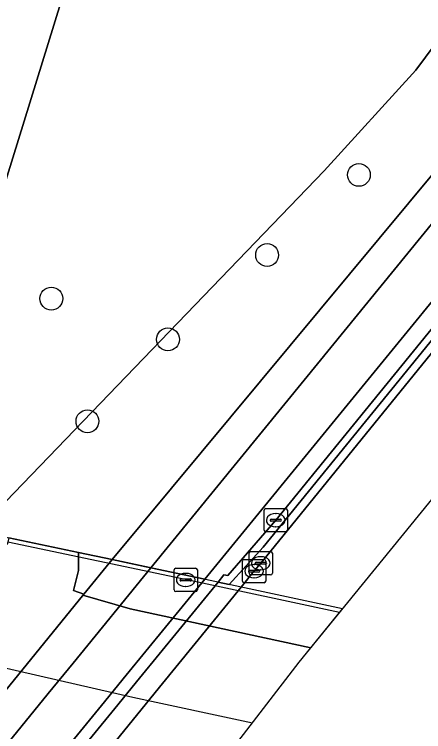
# Model space of a CAD drawing. Extents: x 160304 to 160955, y 383684 to 384161.
# Drawn here: x 160793.42 to 160810.95, y 383710.76 to 383741.5 of the extents above; entities that cross this region are included whole.
import ezdxf

# ---------------------------------------------------------------- set-up
doc = ezdxf.new("R2010")
doc.units = 0
for name, color, linetype in [('IMGEO_Boom', 7, 'Continuous'), ('IMGEO_Fietspad_open', 7, 'Continuous'), ('IMGEO_Geluidsscherm', 7, 'Continuous'), ('IMGEO_Groenvoorziening', 7, 'Continuous'), ('IMGEO_Hek', 7, 'Continuous'), ('IMGEO_Kolk', 7, 'Continuous'), ('IMGEO_Muur', 7, 'Continuous'), ('IMGEO_Rijbaan_lokaal_gesloten', 7, 'Continuous'), ('IMGEO_Rioolput', 7, 'Continuous'), ('IMGEO_Spoor', 7, 'Continuous'), ('IMGEO_Spoorbaan_halfverhard', 7, 'Continuous'), ('IMGEO_Terreindeel_gesloten', 7, 'Continuous'), ('IMGEO_Verkeerseiland_open', 7, 'Continuous'), ('IMGEO_Voetpad_open', 7, 'Continuous')]:
    doc.layers.add(name, color=color, linetype=linetype)

msp = doc.modelspace()

# ---------------------------------------------------------------- linework, layer by layer
at = {"layer": 'IMGEO_Boom'}
for centre in [(160808.176, 383734.62), (160804.246, 383731.185), (160795.003, 383729.319), (160799.998, 383727.571), (160796.55, 383724.063)]:
    msp.add_circle(centre, 0.489, dxfattribs=at)
at = {"layer": 'IMGEO_Fietspad_open'}
for points in [[(160843.924, 383780.087), (160841.708, 383776.752), (160828.708, 383756.229), (160824.825, 383750), (160824.691, 383749.789), (160821.672, 383745.431), (160821.374, 383745.047), (160818.579, 383741.442), (160805.83, 383725.823), (160799.27, 383717.787), (160801.574, 383717.293), (160820.118, 383739.979), (160820.253, 383740.144), (160827.186, 383750), (160828.246, 383751.753), (160832.142, 383757.714)], [(160794.657, 383708.83), (160797.153, 383711.884), (160798.214, 383713.182), (160801.574, 383717.293), (160799.27, 383717.787), (160795.933, 383713.699), (160794.873, 383712.4), (160791.271, 383707.989)]]:
    msp.add_lwpolyline(points, dxfattribs=at)
at = {"layer": 'IMGEO_Geluidsscherm'}
msp.add_lwpolyline([(160807.351, 383715.867), (160800.878, 383717.251), (160793.141, 383718.877)], dxfattribs=at)
at = {"layer": 'IMGEO_Groenvoorziening'}
for points in [[(160810.619, 383739.113), (160815.672, 383745.914), (160812.715, 383748.147), (160812.807, 383748.27), (160811.683, 383748.835), (160810.493, 383749.246), (160807.725, 383750), (160801.112, 383751.801), (160796.684, 383746.137), (160790.252, 383725.36), (160788.766, 383720.057), (160791.959, 383719.345), (160792.296, 383719.86), (160806.691, 383734.786)], [(160811.582, 383734.957), (160818.514, 383743.768), (160815.672, 383745.914), (160810.619, 383739.113), (160806.691, 383734.786), (160792.296, 383719.86), (160791.959, 383719.345), (160793.184, 383719.072), (160796.167, 383718.446), (160797.603, 383718.144)]]:
    msp.add_lwpolyline(points, close=True, dxfattribs=at)
msp.add_lwpolyline([(160744.924, 383733.452), (160750.654, 383731.832), (160762.726, 383728.992), (160780.385, 383724.242), (160780.584, 383724.188), (160785.917, 383724.649), (160787.145, 383724.409), (160790.252, 383725.36), (160796.684, 383746.137)], dxfattribs=at)
at = {"layer": 'IMGEO_Hek'}
msp.add_lwpolyline([(160790.252, 383725.36), (160796.684, 383746.137), (160801.112, 383751.801), (160807.725, 383750), (160810.493, 383749.246), (160811.683, 383748.835), (160812.807, 383748.27)], dxfattribs=at)
at = {"layer": 'IMGEO_Kolk'}
for p, q in [((160804.114, 383719.4), (160804.114, 383720.252)), ((160804.189, 383720.326), (160805.041, 383720.326)), ((160805.115, 383720.252), (160805.115, 383719.4)), ((160804.602, 383720.106), (160804.627, 383720.106)), ((160804.373, 383719.82), (160804.373, 383719.832)), ((160804.811, 383719.783), (160804.413, 383719.783)), ((160804.416, 383719.869), (160804.814, 383719.869)), ((160804.857, 383719.832), (160804.857, 383719.82)), ((160805.041, 383719.326), (160804.189, 383719.326)), ((160804.625, 383719.546), (160804.6, 383719.546)), ((160803.471, 383717.556), (160803.471, 383718.408)), ((160803.546, 383718.482), (160804.398, 383718.482)), ((160804.472, 383718.408), (160804.472, 383717.556)), ((160803.262, 383718.141), (160804.114, 383718.141)), ((160803.959, 383718.262), (160803.984, 383718.262)), ((160803.187, 383717.215), (160803.187, 383718.067)), ((160803.675, 383717.921), (160803.7, 383717.921)), ((160803.73, 383717.976), (160803.73, 383717.988)), ((160804.168, 383717.939), (160803.77, 383717.939)), ((160803.773, 383718.025), (160804.171, 383718.025)), ((160804.188, 383718.067), (160804.188, 383717.215)), ((160804.214, 383717.988), (160804.214, 383717.976)), ((160803.446, 383717.635), (160803.446, 383717.647)), ((160803.884, 383717.598), (160803.486, 383717.598)), ((160803.489, 383717.684), (160803.887, 383717.684)), ((160804.398, 383717.482), (160803.546, 383717.482)), ((160803.93, 383717.647), (160803.93, 383717.635)), ((160803.982, 383717.702), (160803.957, 383717.702)), ((160803.698, 383717.361), (160803.673, 383717.361)), ((160804.114, 383717.141), (160803.262, 383717.141))]:
    msp.add_line(p, q, dxfattribs=at)
for points in [[(160804.114, 383719.4), (160804.114, 383720.252)], [(160804.189, 383720.326), (160805.041, 383720.326)], [(160805.115, 383720.252), (160805.115, 383719.4)], [(160805.041, 383719.326), (160804.189, 383719.326)], [(160803.471, 383717.556), (160803.471, 383718.408)], [(160803.546, 383718.482), (160804.398, 383718.482)], [(160804.472, 383718.408), (160804.472, 383717.556)], [(160803.262, 383718.141), (160804.114, 383718.141)], [(160803.187, 383717.215), (160803.187, 383718.067)], [(160804.188, 383718.067), (160804.188, 383717.215)], [(160804.398, 383717.482), (160803.546, 383717.482)], [(160804.114, 383717.141), (160803.262, 383717.141)]]:
    msp.add_lwpolyline(points, dxfattribs=at)
for centre, radius, start, end in [((160804.191, 383720.25), 0.0765, 91.552, 178.448), ((160804.191, 383720.25), 0.0765, 91.552, 178.448), ((160805.039, 383720.25), 0.0765, 1.552, 88.448), ((160805.039, 383720.25), 0.0765, 1.552, 88.448), ((160804.413, 383719.829), 0.0403, 85.8775, 175.7526), ((160804.41, 383719.819), 0.0366, 178.938, 274.7102), ((160804.814, 383719.826), 0.043, 264.8664, 352.4533), ((160804.818, 383719.831), 0.0386, 1.7309, 96.639), ((160804.191, 383719.402), 0.0765, 181.552, 268.448), ((160804.191, 383719.402), 0.0765, 181.552, 268.448), ((160805.039, 383719.402), 0.0765, 271.552, 358.448), ((160805.039, 383719.402), 0.0765, 271.552, 358.448), ((160803.548, 383718.406), 0.0765, 91.552, 178.448), ((160803.548, 383718.406), 0.0765, 91.552, 178.448), ((160804.396, 383718.406), 0.0765, 1.552, 88.448), ((160804.396, 383718.406), 0.0765, 1.552, 88.448), ((160803.264, 383718.065), 0.0765, 91.552, 178.448), ((160803.264, 383718.065), 0.0765, 91.552, 178.448), ((160804.112, 383718.065), 0.0765, 1.552, 88.448), ((160804.112, 383718.065), 0.0765, 1.552, 88.448), ((160803.77, 383717.985), 0.0403, 85.8775, 175.7526), ((160803.767, 383717.975), 0.0366, 178.938, 274.7102), ((160804.171, 383717.982), 0.043, 264.8664, 352.4533), ((160804.175, 383717.987), 0.0386, 1.7309, 96.639), ((160803.486, 383717.644), 0.0403, 85.8775, 175.7526), ((160803.483, 383717.634), 0.0366, 178.938, 274.7102), ((160803.548, 383717.558), 0.0765, 181.552, 268.448), ((160803.548, 383717.558), 0.0765, 181.552, 268.448), ((160803.887, 383717.641), 0.043, 264.8664, 352.4533), ((160803.891, 383717.646), 0.0386, 1.7309, 96.639), ((160804.396, 383717.558), 0.0765, 271.552, 358.448), ((160804.396, 383717.558), 0.0765, 271.552, 358.448), ((160803.264, 383717.217), 0.0765, 181.552, 268.448), ((160803.264, 383717.217), 0.0765, 181.552, 268.448), ((160804.112, 383717.217), 0.0765, 271.552, 358.448), ((160804.112, 383717.217), 0.0765, 271.552, 358.448)]:
    msp.add_arc(centre, radius, start, end, dxfattribs=at)
for centre, major_axis, ratio, start_param, end_param in [((160804.601, 383719.826), (-0.387, 0.002), 0.722429, 4.712389, 7.853982), ((160804.626, 383719.826), (-0.39, 0.002), 0.717154, 1.570796, 4.712389), ((160803.958, 383717.982), (-0.387, 0.002), 0.722429, 4.712389, 7.853982), ((160803.983, 383717.982), (-0.39, 0.002), 0.717154, 1.570796, 4.712389), ((160803.674, 383717.641), (-0.387, 0.002), 0.722429, 4.712389, 7.853982), ((160803.699, 383717.641), (-0.39, 0.002), 0.717154, 1.570796, 4.712389)]:
    msp.add_ellipse(centre, major_axis=major_axis, ratio=ratio, start_param=start_param, end_param=end_param, dxfattribs=at)
at = {"layer": 'IMGEO_Muur'}
msp.add_lwpolyline([(160820.918, 383739.36), (160820.679, 383739.545), (160804.616, 383719.825), (160802.569, 383717.46), (160802.396, 383717.479), (160802.144, 383717.171), (160802.614, 383717.07), (160804.07, 383718.675)], close=True, dxfattribs=at)
at = {"layer": 'IMGEO_Rijbaan_lokaal_gesloten'}
for points in [[(160782.938, 383684.277), (160805.62, 383713.744), (160826.318, 383739.13), (160864.173, 383785.561), (160876.521, 383797.956)], [(160818.587, 383735.965), (160803.987, 383718.001), (160803.695, 383717.653), (160803.13, 383716.959), (160799.771, 383712.829), (160798.715, 383711.53), (160795.119, 383707.109), (160794.064, 383705.811), (160792.076, 383703.368), (160791.019, 383702.067), (160787.873, 383698.199), (160786.814, 383696.898), (160784.902, 383694.547), (160783.849, 383693.252), (160780.18, 383688.74), (160779.131, 383687.45), (160777.751, 383685.754), (160777.751, 383685.754), (160782.938, 383684.277)]]:
    msp.add_lwpolyline(points, dxfattribs=at)
at = {"layer": 'IMGEO_Rioolput'}
for p, q in [((160800.258, 383716.84), (160800.258, 383717.692)), ((160800.333, 383717.766), (160801.185, 383717.766)), ((160800.746, 383717.546), (160800.771, 383717.546)), ((160801.259, 383717.692), (160801.259, 383716.84)), ((160800.517, 383717.26), (160800.517, 383717.272)), ((160800.955, 383717.223), (160800.557, 383717.223)), ((160800.56, 383717.309), (160800.958, 383717.309)), ((160801.001, 383717.272), (160801.001, 383717.26)), ((160800.769, 383716.986), (160800.744, 383716.986)), ((160801.185, 383716.766), (160800.333, 383716.766))]:
    msp.add_line(p, q, dxfattribs=at)
for points in [[(160800.258, 383716.84), (160800.258, 383717.692)], [(160800.333, 383717.766), (160801.185, 383717.766)], [(160801.259, 383717.692), (160801.259, 383716.84)], [(160801.185, 383716.766), (160800.333, 383716.766)]]:
    msp.add_lwpolyline(points, dxfattribs=at)
for centre, radius, start, end in [((160800.335, 383717.69), 0.0765, 91.552, 178.448), ((160800.335, 383717.69), 0.0765, 91.552, 178.448), ((160801.183, 383717.69), 0.0765, 1.552, 88.448), ((160801.183, 383717.69), 0.0765, 1.552, 88.448), ((160800.557, 383717.269), 0.0403, 85.8775, 175.7526), ((160800.554, 383717.259), 0.0366, 178.938, 274.7102), ((160800.958, 383717.266), 0.043, 264.8664, 352.4533), ((160800.962, 383717.271), 0.0386, 1.7309, 96.639), ((160800.335, 383716.842), 0.0765, 181.552, 268.448), ((160800.335, 383716.842), 0.0765, 181.552, 268.448), ((160801.183, 383716.842), 0.0765, 271.552, 358.448), ((160801.183, 383716.842), 0.0765, 271.552, 358.448)]:
    msp.add_arc(centre, radius, start, end, dxfattribs=at)
for centre, major_axis, ratio, start_param, end_param in [((160800.745, 383717.266), (-0.387, 0.002), 0.722429, 4.712389, 7.853982), ((160800.77, 383717.266), (-0.39, 0.002), 0.717154, 1.570796, 4.712389)]:
    msp.add_ellipse(centre, major_axis=major_axis, ratio=ratio, start_param=start_param, end_param=end_param, dxfattribs=at)
at = {"layer": 'IMGEO_Spoor'}
for points in [[(160530.15, 383834.481), (160547.311, 383822.154), (160567.061, 383808.928), (160587.242, 383796.372), (160607.832, 383784.499), (160628.809, 383773.322), (160647.996, 383763.863), (160669.638, 383754.038), (160691.598, 383744.942), (160713.849, 383736.587), (160728.916, 383731.406), (160740.371, 383727.721), (160751.888, 383724.231), (160763.462, 383720.937), (160775.091, 383717.839), (160785.599, 383715.218), (160793.644, 383713.359)], [(160793.644, 383713.359), (160798.497, 383712.238), (160803.617, 383711.142)]]:
    msp.add_lwpolyline(points, dxfattribs=at)
at = {"layer": 'IMGEO_Spoorbaan_halfverhard'}
msp.add_lwpolyline([(160789.653, 383708.359), (160793.237, 383712.771), (160794.293, 383714.07), (160796.396, 383716.658), (160795.958, 383716.811), (160796.174, 383717.67), (160796.167, 383718.446), (160793.184, 383719.072), (160793.141, 383718.877), (160793.119, 383718.779), (160788.7, 383719.761), (160781.613, 383721.336), (160764.576, 383725.102), (160761.605, 383725.796), (160758.49, 383726.71), (160753.873, 383728.023), (160745.622, 383730.347)], dxfattribs=at)
msp.add_lwpolyline([(160805.62, 383713.744), (160806.123, 383714.361), (160798.377, 383716.025), (160796.352, 383716.606), (160772.486, 383687.253), (160782.938, 383684.277)], close=True, dxfattribs=at)
at = {"layer": 'IMGEO_Terreindeel_gesloten'}
for points in [[(160797.603, 383718.144), (160796.167, 383718.446), (160796.174, 383717.67), (160795.958, 383716.811), (160796.396, 383716.658)], [(160806.123, 383714.361), (160807.481, 383716.027), (160797.603, 383718.144), (160796.352, 383716.606), (160798.377, 383716.025)]]:
    msp.add_lwpolyline(points, close=True, dxfattribs=at)
at = {"layer": 'IMGEO_Verkeerseiland_open'}
msp.add_lwpolyline([(160798.779, 383713.054), (160802.144, 383717.171), (160802.396, 383717.479), (160802.569, 383717.46), (160804.616, 383719.825), (160820.679, 383739.545), (160820.118, 383739.979), (160801.574, 383717.293), (160798.214, 383713.182), (160797.153, 383711.884), (160794.657, 383708.83), (160795.071, 383708.518), (160797.718, 383711.756)], close=True, dxfattribs=at)
for points in [[(160820.918, 383739.36), (160804.07, 383718.675), (160802.614, 383717.07), (160802.144, 383717.171), (160798.779, 383713.054), (160797.718, 383711.756), (160795.071, 383708.518)], [(160795.119, 383707.109), (160798.715, 383711.53), (160799.771, 383712.829), (160803.13, 383716.959), (160803.695, 383717.653), (160803.987, 383718.001), (160818.587, 383735.965)]]:
    msp.add_lwpolyline(points, dxfattribs=at)
at = {"layer": 'IMGEO_Voetpad_open'}
for points in [[(160853.84, 383796.208), (160847.633, 383788.041), (160844.965, 383784.351), (160841.939, 383779.888), (160839.455, 383776.223), (160835.377, 383769.709), (160831.252, 383762.844), (160822.902, 383750), (160820.261, 383745.938), (160818.947, 383744.318), (160818.514, 383743.768), (160811.582, 383734.957), (160797.603, 383718.144), (160799.27, 383717.787), (160805.83, 383725.823), (160818.579, 383741.442)], [(160791.271, 383707.989), (160794.873, 383712.4), (160795.933, 383713.699), (160799.27, 383717.787), (160797.603, 383718.144), (160796.396, 383716.658), (160794.293, 383714.07), (160793.237, 383712.771), (160789.653, 383708.359)]]:
    msp.add_lwpolyline(points, dxfattribs=at)

doc.saveas('drawing.dxf')
